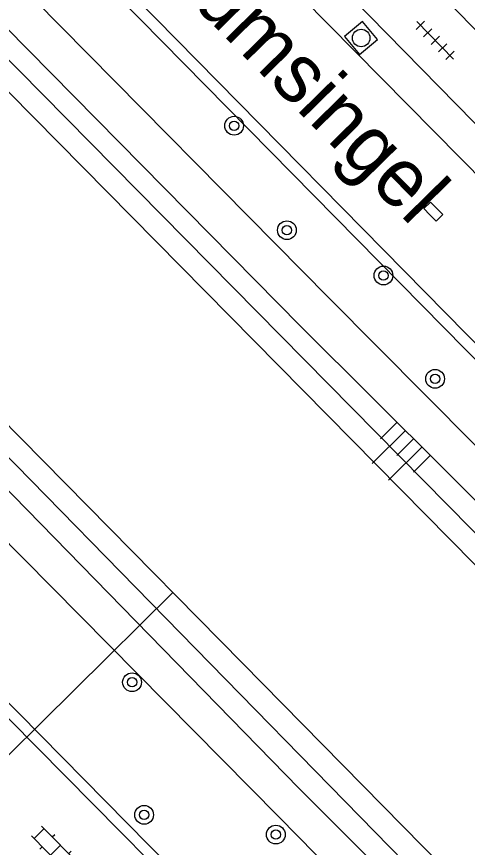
# Model space of a CAD drawing. Extents: x 128000 to 131008, y 398996 to 402500.
# Drawn here: x 129454.99 to 129474.22, y 399492.15 to 399527.58 of the extents above; entities that cross this region are included whole.
import ezdxf

# ---------------------------------------------------------------- set-up
doc = ezdxf.new("R2010")
doc.units = 0
for name, color, linetype in [('gg-anno-openbare ruimte label', 7, 'Continuous'), ('gg-knt-onverhard', 7, 'Continuous'), ('gg-knt-verharding', 7, 'Continuous'), ('gg-knt-verharding nz', 7, 'Continuous'), ('gg-kntw-beschoeiing', 7, 'Continuous'), ('gg-kwrk-duiker nz buis', 7, 'Continuous'), ('gt-grn-groengrens', 7, 'Continuous'), ('gt-symb-boom', 7, 'Continuous'), ('gt-symb-klinker verharding', 7, 'Continuous'), ('gt-symb-kolk', 7, 'Continuous'), ('gt-symb-rioolschacht', 7, 'Continuous'), ('gt-symb-talud symbool', 7, 'Continuous'), ('gt-symb-tegel verharding', 7, 'Continuous')]:
    doc.layers.add(name, color=color, linetype=linetype)

# ---------------------------------------------------------------- blocks, each defined once
blk = doc.blocks.new('gt0-TEG1')
at = {"layer": 'gt-symb-tegel verharding'}
for p, q in [((-1.125, 0), (1.125, 0)), ((-0.9, -0.25), (-0.9, 0.25)), ((-0.45, -0.25), (-0.45, 0.25)), ((0, -0.25), (0, 0.25)), ((0.45, -0.25), (0.45, 0.25)), ((0.9, -0.25), (0.9, 0.25))]:
    blk.add_line(p, q, dxfattribs=at)
blk = doc.blocks.new('gt0-RS')
at = {"layer": 'gt-symb-rioolschacht'}
blk.add_lwpolyline([(-0.5, -0.5), (0.5, -0.5), (0.5, 0.5), (-0.5, 0.5)], close=True, dxfattribs=at)
blk.add_circle((0, 0), 0.375, dxfattribs=at)
blk = doc.blocks.new('gt0-BOOM')
at = {"layer": 'gt-symb-boom'}
for radius in [0.4, 0.2]:
    blk.add_circle((0, 0), radius, dxfattribs=at)
blk = doc.blocks.new('gt0-KOLK')
at = {"layer": 'gt-symb-kolk'}
blk.add_lwpolyline([(0, 0), (0.375, 0), (0.375, 0.4), (-0.375, 0.4), (-0.375, 0), (0, 0)], dxfattribs=at)
blk = doc.blocks.new('gt0-KL1')
at = {"layer": 'gt-symb-klinker verharding'}
for p, q in [((-0.5, 0.3), (-0.5, 0.45)), ((0.5, 0.3), (0.5, 0.45)), ((-1.15, 0.3), (1.15, 0.3)), ((-1, -0.3), (-1, 0.3)), ((0, -0.3), (0, 0.3)), ((1, -0.3), (1, 0.3)), ((-1.15, -0.3), (1.15, -0.3)), ((-0.5, -0.45), (-0.5, -0.3)), ((0.5, -0.45), (0.5, -0.3))]:
    blk.add_line(p, q, dxfattribs=at)
blk = doc.blocks.new('gt0-TALUD_1')
at = {"layer": 'gt-symb-talud symbool'}
for p, q in [((-1, -1), (-1, 0)), ((-0.5, -2), (-0.5, 0)), ((0.5, -2), (0.5, 0)), ((1, -1), (1, 0)), ((0, -1), (0, 0))]:
    blk.add_line(p, q, dxfattribs=at)

msp = doc.modelspace()

# ---------------------------------------------------------------- linework, layer by layer
at = {"layer": 'gg-knt-onverhard'}
for points in [[(129443.566, 399540.798), (129455.746, 399528.303), (129468.308, 399515.59), (129480.711, 399503.108), (129505.496, 399477.952)], [(129442.36, 399539.589), (129454.523, 399527.127), (129467.099, 399514.372), (129479.487, 399502.055), (129492.483, 399488.866), (129504.555, 399476.523)], [(129432.522, 399529.728), (129442.205, 399519.72), (129454.859, 399507.134), (129467.027, 399494.678), (129479.904, 399481.795), (129495.393, 399465.861), (129500.673, 399460.801), (129517.191, 399443.848)], [(129493.119, 399465.911), (129478.761, 399480.643), (129466.183, 399493.449), (129454.067, 399505.685), (129441.297, 399518.663), (129431.324, 399528.527)]]:
    msp.add_lwpolyline(points, dxfattribs=at)
at = {"layer": 'gg-knt-verharding'}
for p, q in [((129494.5, 399506.78), (129452.81, 399549.1)), ((129445.362, 399542.598), (129507.308, 399479.7)), ((129450.262, 399538.351), (129488.786, 399499.195)), ((129489.875, 399462.66), (129428.06, 399525.21))]:
    msp.add_line(p, q, dxfattribs=at)
for points in [[(129490.431, 399506.906), (129480.417, 399517.047), (129453.01, 399544.962)], [(129483.178, 399468.78), (129452.291, 399500), (129432.254, 399520.225)]]:
    msp.add_lwpolyline(points, dxfattribs=at)
at = {"layer": 'gg-knt-verharding nz'}
msp.add_line((129490.06, 399505.129), (129453.882, 399541.923), dxfattribs=at)
at = {"layer": 'gg-kntw-beschoeiing'}
msp.add_line((129495.979, 399468.201), (129464.63, 399500), dxfattribs=at)
for points in [[(129440.226, 399532.714), (129441.28, 399533.82), (129445.27, 399533.86), (129478.692, 399500)], [(129464.63, 399500), (129438.16, 399526.85), (129438.08, 399530.46), (129439.246, 399531.684)]]:
    msp.add_lwpolyline(points, dxfattribs=at)
at = {"layer": 'gg-kwrk-duiker nz buis'}
msp.add_lwpolyline([(129445.78, 399487.862), (129453.252, 399494.72), (129461.662, 399503.011)], dxfattribs=at)
at = {"layer": 'gt-grn-groengrens'}
for points in [[(129503.858, 399475.869), (129445.928, 399534.574), (129441.159, 399534.574), (129439.703, 399533.214)], [(129495.146, 399467.392), (129437.095, 399526.707), (129437.211, 399530.645), (129438.688, 399532.217)]]:
    msp.add_lwpolyline(points, dxfattribs=at)

# ---------------------------------------------------------------- block references
at = {"layer": 'gt-symb-boom'}
for p in [(129464.272, 399522.925), (129466.524, 399518.469), (129470.644, 399516.536), (129472.845, 399512.13), (129459.915, 399499.189), (129460.431, 399493.536), (129466.051, 399492.693)]:
    msp.add_blockref('gt0-BOOM', p, dxfattribs=at)
at = {"layer": 'gt-symb-klinker verharding', "rotation": -45.28343970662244}
msp.add_blockref('gt0-KL1', (129456.649, 399492.029), dxfattribs=at)
at = {"layer": 'gt-symb-kolk', "rotation": -45.405196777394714}
msp.add_blockref('gt0-KOLK', (129472.628, 399519.121), dxfattribs=at)
at = {"layer": 'gt-symb-rioolschacht', "rotation": -50.15042857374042}
msp.add_blockref('gt0-RS', (129469.69, 399526.664), dxfattribs=at)
at = {"layer": 'gt-symb-talud symbool', "xscale": 0.9998739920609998, "yscale": 0.9998739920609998, "rotation": -45.40519677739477}
msp.add_blockref('gt0-TALUD_1', (129471.931, 399509.568), dxfattribs=at)
at = {"layer": 'gt-symb-tegel verharding', "rotation": -45.48623256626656}
msp.add_blockref('gt0-TEG1', (129472.85, 399526.565), dxfattribs=at)

# ---------------------------------------------------------------- texts
at = {"layer": 'gg-anno-openbare ruimte label'}
msp.add_text('Bakkumsingel', height=2.5, rotation=314.5, dxfattribs=at).set_placement((129457.25, 399533.442))

doc.saveas('drawing.dxf')
